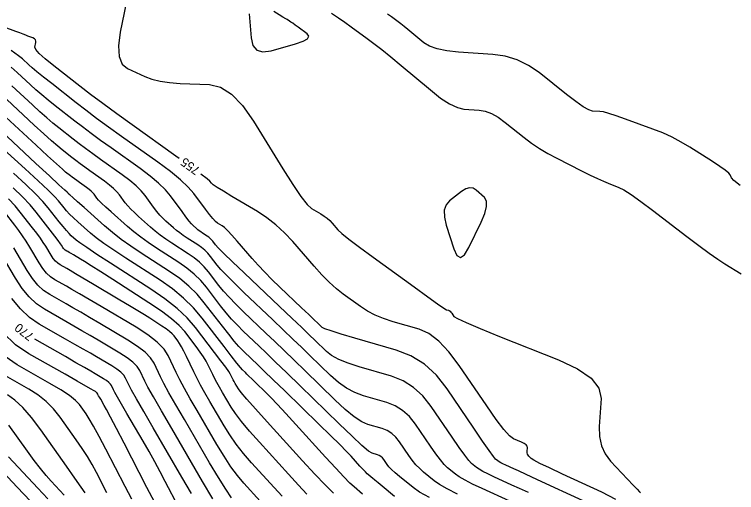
# Model space of a CAD drawing. Extents: x 2082232 to 2083549, y 592624 to 593832.
# Drawn here: x 2082485.4 to 2082542.5, y 593264.6 to 593302.4 of the extents above; entities that cross this region are included whole.
import ezdxf

# ---------------------------------------------------------------- set-up
doc = ezdxf.new("R2010")
doc.units = 0
doc.layers.add('DT_X_Contour_Major', color=7, linetype='Continuous')
doc.layers.add('DT_X_Contour_Minor', color=7, linetype='Continuous')

msp = doc.modelspace()

# ---------------------------------------------------------------- linework, layer by layer
at = {"layer": 'DT_X_Contour_Major'}
for points in [[(2082498.426, 593291.026), (2082498.15, 593291.223), (2082494.703, 593293.681), (2082493.475, 593294.564), (2082492.376, 593295.369), (2082491.407, 593296.095), (2082490.568, 593296.744), (2082488.502, 593298.368), (2082487.828, 593298.918), (2082487.354, 593299.349), (2082487.08, 593299.66), (2082487.006, 593299.852), (2082487.076, 593300.205), (2082487.081, 593300.328), (2082487.044, 593300.431), (2082486.964, 593300.514), (2082486.841, 593300.578), (2082486.458, 593300.722), (2082486.29, 593300.785), (2082486.071, 593300.867), (2082485.803, 593300.968), (2082485.485, 593301.087), (2082484.572, 593301.429)], [(2082518.213, 593264.177), (2082517.44, 593264.621), (2082516.917, 593264.985), (2082515.858, 593265.851), (2082515.498, 593266.154), (2082515.212, 593266.412), (2082515.001, 593266.625), (2082514.865, 593266.794), (2082514.6, 593267.186), (2082514.494, 593267.319), (2082514.374, 593267.428), (2082514.241, 593267.511), (2082514.094, 593267.568), (2082513.685, 593267.687), (2082513.406, 593267.867), (2082512.877, 593268.316), (2082512.098, 593269.036), (2082511.068, 593270.024), (2082507.99, 593273.021), (2082506.921, 593274.061), (2082506.023, 593274.931), (2082505.296, 593275.633), (2082504.74, 593276.165), (2082503.485, 593277.361), (2082503.021, 593277.822), (2082502.568, 593278.309), (2082502.128, 593278.821), (2082501.7, 593279.36), (2082500.574, 593280.829), (2082500.121, 593281.365), (2082499.607, 593281.87), (2082499.032, 593282.345), (2082498.395, 593282.79), (2082496.617, 593283.937), (2082495.973, 593284.366), (2082495.376, 593284.796), (2082494.826, 593285.225), (2082494.322, 593285.654), (2082493.041, 593286.797), (2082492.61, 593287.187), (2082492.278, 593287.498), (2082492.045, 593287.731), (2082491.911, 593287.885), (2082491.686, 593288.192), (2082491.585, 593288.312), (2082491.453, 593288.441), (2082491.288, 593288.578), (2082491.092, 593288.726), (2082490.525, 593289.13), (2082490.321, 593289.276), (2082490.135, 593289.413), (2082489.966, 593289.54), (2082489.815, 593289.657), (2082489.435, 593289.956), (2082489.182, 593290.173), (2082488.708, 593290.6), (2082488.014, 593291.238), (2082487.099, 593292.085), (2082484.365, 593294.625)], [(2082532.964, 593264.025), (2082531.839, 593264.619), (2082528.729, 593266.047), (2082527.7, 593266.525), (2082526.945, 593266.888), (2082526.464, 593267.135), (2082526.258, 593267.266), (2082526.072, 593267.464), (2082526.013, 593267.543), (2082525.972, 593267.632), (2082525.951, 593267.732), (2082525.949, 593267.842), (2082525.969, 593268.15), (2082525.945, 593268.263), (2082525.86, 593268.371), (2082525.712, 593268.474), (2082525.502, 593268.573), (2082524.858, 593268.83), (2082524.545, 593269.065), (2082524.089, 593269.577), (2082523.489, 593270.366), (2082522.745, 593271.433), (2082520.571, 593274.647), (2082519.761, 593275.73), (2082518.961, 593276.568), (2082518.172, 593277.16), (2082517.394, 593277.508), (2082515.333, 593278.107), (2082514.592, 593278.351), (2082513.915, 593278.631), (2082513.303, 593278.949), (2082512.756, 593279.303), (2082511.382, 593280.299), (2082510.852, 593280.717), (2082510.293, 593281.224), (2082509.705, 593281.821), (2082509.087, 593282.507), (2082507.402, 593284.456), (2082506.753, 593285.153), (2082506.073, 593285.779), (2082505.36, 593286.336), (2082504.615, 593286.823), (2082502.585, 593288.029), (2082501.913, 593288.433), (2082501.419, 593288.741), (2082501.103, 593288.952), (2082500.965, 593289.067), (2082500.834, 593289.246), (2082500.629, 593289.419), (2082500.128, 593289.796)], [(2082506.56, 593264.294), (2082505.937, 593264.971), (2082504.146, 593266.943), (2082503.506, 593267.68), (2082502.929, 593268.413), (2082502.415, 593269.14), (2082501.964, 593269.863), (2082500.844, 593271.785), (2082500.45, 593272.473), (2082500.106, 593273.095), (2082499.813, 593273.652), (2082499.571, 593274.143), (2082498.991, 593275.365), (2082498.787, 593275.785), (2082498.607, 593276.128), (2082498.453, 593276.394), (2082498.325, 593276.584), (2082498.015, 593276.988), (2082497.869, 593277.149), (2082497.66, 593277.332), (2082497.39, 593277.534), (2082497.059, 593277.758), (2082496.092, 593278.38), (2082495.673, 593278.645), (2082495.14, 593278.974), (2082494.493, 593279.365), (2082493.731, 593279.819), (2082491.55, 593281.114), (2082490.809, 593281.553), (2082490.224, 593281.899), (2082489.795, 593282.151), (2082489.521, 593282.309), (2082488.998, 593282.605), (2082488.807, 593282.736), (2082488.624, 593282.907), (2082488.45, 593283.117), (2082488.286, 593283.366), (2082487.859, 593284.084), (2082487.673, 593284.378), (2082487.437, 593284.719), (2082487.151, 593285.11), (2082486.815, 593285.549), (2082485.85, 593286.785), (2082485.434, 593287.281), (2082484.907, 593287.843)], [(2082498.38, 593263.402), (2082497.318, 593265.457), (2082496.91, 593266.234), (2082496.482, 593267.023), (2082496.033, 593267.826), (2082495.565, 593268.641), (2082494.289, 593270.833), (2082493.863, 593271.567), (2082493.542, 593272.126), (2082493.326, 593272.511), (2082493.216, 593272.721), (2082493.061, 593273.047), (2082492.979, 593273.173), (2082492.848, 593273.306), (2082492.669, 593273.445), (2082492.442, 593273.591), (2082491.771, 593273.989), (2082491.435, 593274.186), (2082490.93, 593274.476), (2082490.257, 593274.861), (2082489.414, 593275.34), (2082486.994, 593276.714)], [(2082489.329, 593264.382), (2082488.301, 593265.473), (2082487.894, 593265.928), (2082487.446, 593266.475), (2082486.956, 593267.114), (2082486.424, 593267.845), (2082484.949, 593269.918)]]:
    msp.add_lwpolyline(points, dxfattribs=at)
at = {"layer": 'DT_X_Contour_Minor'}
for points in [[(2082494.404, 593304.26), (2082493.763, 593301.034), (2082493.618, 593299.946), (2082493.662, 593299.102), (2082493.896, 593298.501), (2082494.32, 593298.144), (2082495.704, 593297.518), (2082496.267, 593297.307), (2082496.918, 593297.147), (2082497.657, 593297.037), (2082498.485, 593296.977), (2082500.809, 593296.884), (2082501.681, 593296.676), (2082502.552, 593296.124), (2082503.422, 593295.228), (2082504.292, 593293.987), (2082506.612, 593290.218), (2082507.407, 593288.961), (2082508.053, 593288.017), (2082508.549, 593287.386), (2082508.895, 593287.068), (2082509.62, 593286.637), (2082509.88, 593286.471), (2082510.115, 593286.294), (2082510.326, 593286.108), (2082510.513, 593285.911), (2082510.978, 593285.373), (2082511.283, 593285.086), (2082511.849, 593284.629), (2082512.675, 593284.002), (2082513.761, 593283.206), (2082517.005, 593280.856), (2082518.078, 593280.082), (2082518.861, 593279.524), (2082519.356, 593279.183), (2082519.561, 593279.057), (2082519.725, 593279.009), (2082519.787, 593278.982), (2082519.849, 593278.935), (2082519.913, 593278.868), (2082519.977, 593278.782), (2082520.15, 593278.527), (2082520.424, 593278.357), (2082521.118, 593278.036), (2082522.232, 593277.565), (2082523.766, 593276.943), (2082528.416, 593275.087), (2082529.934, 593274.373), (2082531.004, 593273.625), (2082531.623, 593272.843), (2082531.793, 593272.027), (2082531.647, 593269.805), (2082531.662, 593269.009), (2082531.816, 593268.287), (2082532.11, 593267.64), (2082532.543, 593267.068), (2082533.883, 593265.642), (2082534.324, 593265.174), (2082534.64, 593264.839), (2082534.831, 593264.637), (2082534.898, 593264.568)], [(2082503.943, 593302.475), (2082504.107, 593300.572), (2082504.252, 593299.973), (2082504.563, 593299.605), (2082505.04, 593299.466), (2082505.683, 593299.557), (2082507.619, 593300.108), (2082508.221, 593300.312), (2082508.575, 593300.513), (2082508.681, 593300.711), (2082508.54, 593300.905), (2082507.833, 593301.417), (2082507.592, 593301.591), (2082507.399, 593301.729), (2082507.254, 593301.831), (2082507.157, 593301.896), (2082506.963, 593302.023)], [(2082506.963, 593302.023), (2082506.843, 593302.097), (2082506.629, 593302.228), (2082506.321, 593302.413), (2082505.918, 593302.653)], [(2082510.465, 593302.54), (2082511.008, 593302.174), (2082511.525, 593301.814), (2082512.018, 593301.463), (2082513.298, 593300.535), (2082513.826, 593300.14), (2082514.45, 593299.651), (2082515.17, 593299.067), (2082515.986, 593298.388), (2082518.289, 593296.453), (2082519.101, 593295.814), (2082519.812, 593295.349), (2082520.421, 593295.058), (2082520.929, 593294.939), (2082522.145, 593294.856), (2082522.616, 593294.772), (2082523.113, 593294.583), (2082523.639, 593294.289), (2082524.192, 593293.89), (2082525.703, 593292.687), (2082526.29, 593292.245), (2082526.919, 593291.824), (2082527.589, 593291.423), (2082528.301, 593291.043), (2082530.254, 593290.055), (2082530.934, 593289.715), (2082531.51, 593289.438), (2082531.982, 593289.222), (2082532.349, 593289.069), (2082533.191, 593288.743), (2082533.594, 593288.538), (2082534.173, 593288.169), (2082534.929, 593287.635), (2082535.86, 593286.936), (2082538.577, 593284.852), (2082539.529, 593284.131), (2082540.346, 593283.531), (2082541.029, 593283.052), (2082541.577, 593282.694), (2082542.861, 593281.901)], [(2082542.801, 593288.888), (2082542.303, 593289.29), (2082542.11, 593289.487), (2082542.003, 593289.737), (2082541.885, 593289.872), (2082541.61, 593290.091), (2082541.18, 593290.393), (2082540.593, 593290.778), (2082538.82, 593291.917), (2082538.138, 593292.327), (2082537.42, 593292.705), (2082536.667, 593293.049), (2082535.878, 593293.361), (2082533.728, 593294.149), (2082532.995, 593294.409), (2082532.41, 593294.597), (2082531.973, 593294.714), (2082531.683, 593294.759), (2082531.108, 593294.783), (2082530.818, 593294.871), (2082530.378, 593295.12), (2082529.789, 593295.528), (2082529.051, 593296.096), (2082526.883, 593297.823), (2082526.045, 593298.398), (2082525.156, 593298.829), (2082524.216, 593299.116), (2082523.225, 593299.257), (2082520.516, 593299.443), (2082519.583, 593299.542), (2082518.815, 593299.697), (2082518.213, 593299.909), (2082517.776, 593300.178), (2082516.832, 593300.971), (2082516.498, 593301.249), (2082516.203, 593301.488), (2082515.947, 593301.689), (2082515.731, 593301.85), (2082515.206, 593302.231), (2082514.898, 593302.444)], [(2082531.01, 593263.647), (2082527.794, 593265.123), (2082526.709, 593265.622), (2082525.864, 593266.01), (2082525.26, 593266.287), (2082524.897, 593266.454), (2082524.249, 593266.751), (2082524.028, 593266.855), (2082523.851, 593266.946), (2082523.717, 593267.023), (2082523.626, 593267.086), (2082523.442, 593267.236), (2082523.283, 593267.432), (2082522.943, 593267.905), (2082522.423, 593268.657), (2082521.723, 593269.687), (2082519.614, 593272.804), (2082518.769, 593273.872), (2082517.815, 593274.736), (2082516.753, 593275.397), (2082515.583, 593275.855), (2082512.316, 593276.805), (2082511.236, 593277.125), (2082510.443, 593277.374), (2082509.939, 593277.551), (2082509.723, 593277.657), (2082509.532, 593277.843), (2082509.388, 593277.981), (2082509.101, 593278.256), (2082508.671, 593278.666), (2082508.097, 593279.213), (2082506.376, 593280.853), (2082505.756, 593281.455), (2082505.185, 593282.033), (2082504.664, 593282.586), (2082504.193, 593283.114), (2082503.003, 593284.49), (2082502.595, 593284.952), (2082502.264, 593285.306), (2082502.008, 593285.552), (2082501.829, 593285.689), (2082501.454, 593285.912), (2082501.288, 593286.044), (2082501.072, 593286.271), (2082500.805, 593286.594), (2082500.488, 593287.012), (2082499.576, 593288.255), (2082499.142, 593288.759), (2082498.525, 593289.339), (2082497.723, 593289.993), (2082496.738, 593290.724), (2082493.867, 593292.771), (2082492.835, 593293.514), (2082491.891, 593294.207), (2082491.036, 593294.849), (2082490.27, 593295.442), (2082488.346, 593296.956), (2082487.69, 593297.475), (2082487.168, 593297.895), (2082486.779, 593298.218), (2082486.524, 593298.443), (2082486.019, 593298.912), (2082485.702, 593299.167), (2082485.131, 593299.581)], [(2082526.047, 593264.572), (2082525.328, 593264.902), (2082524.733, 593265.175), (2082523.315, 593265.826), (2082522.83, 593266.055), (2082522.441, 593266.254), (2082522.147, 593266.423), (2082521.949, 593266.561), (2082521.546, 593266.89), (2082521.337, 593267.112), (2082521.011, 593267.532), (2082520.568, 593268.149), (2082520.008, 593268.964), (2082518.36, 593271.4), (2082517.7, 593272.234), (2082516.955, 593272.909), (2082516.125, 593273.425), (2082515.211, 593273.783), (2082512.658, 593274.525), (2082511.778, 593274.811), (2082511.052, 593275.11), (2082510.479, 593275.422), (2082510.059, 593275.749), (2082509.146, 593276.638), (2082508.716, 593277.054), (2082508.109, 593277.637), (2082507.325, 593278.386), (2082506.365, 593279.302), (2082503.57, 593281.965), (2082502.642, 593282.853), (2082501.954, 593283.519), (2082501.507, 593283.964), (2082501.3, 593284.188), (2082501.07, 593284.489), (2082500.977, 593284.599), (2082500.872, 593284.702), (2082500.754, 593284.8), (2082500.623, 593284.891), (2082500.259, 593285.126), (2082500.127, 593285.214), (2082500.005, 593285.302), (2082499.892, 593285.39), (2082499.789, 593285.478), (2082499.526, 593285.712), (2082499.397, 593285.847), (2082499.207, 593286.077), (2082498.957, 593286.401), (2082498.645, 593286.82), (2082497.732, 593288.064), (2082497.325, 593288.549), (2082496.789, 593289.07), (2082496.123, 593289.629), (2082495.327, 593290.224), (2082493.032, 593291.861), (2082492.206, 593292.454), (2082491.452, 593293.008), (2082490.769, 593293.522), (2082490.156, 593293.996), (2082488.618, 593295.206), (2082488.063, 593295.649), (2082487.553, 593296.072), (2082487.088, 593296.473), (2082486.667, 593296.854), (2082485.605, 593297.84), (2082485.133, 593298.247)], [(2082524.57, 593263.896), (2082522.38, 593264.901), (2082521.633, 593265.255), (2082521.032, 593265.562), (2082520.578, 593265.822), (2082520.272, 593266.036), (2082519.65, 593266.544), (2082519.39, 593266.793), (2082519.078, 593267.159), (2082518.712, 593267.641), (2082518.294, 593268.241), (2082517.107, 593269.995), (2082516.632, 593270.596), (2082516.095, 593271.082), (2082515.497, 593271.454), (2082514.839, 593271.711), (2082513, 593272.246), (2082512.321, 593272.496), (2082511.66, 593272.845), (2082511.018, 593273.293), (2082510.396, 593273.841), (2082508.761, 593275.432), (2082508.117, 593276.056), (2082507.413, 593276.735), (2082506.649, 593277.468), (2082505.823, 593278.256), (2082503.542, 593280.43), (2082502.768, 593281.176), (2082502.159, 593281.783), (2082501.714, 593282.25), (2082501.434, 593282.579), (2082500.904, 593283.269), (2082500.692, 593283.521), (2082500.45, 593283.758), (2082500.18, 593283.982), (2082499.881, 593284.191), (2082499.045, 593284.729), (2082498.742, 593284.931), (2082498.462, 593285.133), (2082498.203, 593285.335), (2082497.967, 593285.536), (2082497.364, 593286.074), (2082497.135, 593286.294), (2082496.898, 593286.551), (2082496.653, 593286.844), (2082496.4, 593287.175), (2082495.717, 593288.107), (2082495.412, 593288.47), (2082495.01, 593288.86), (2082494.511, 593289.279), (2082493.915, 593289.725), (2082492.196, 593290.95), (2082491.578, 593291.395), (2082491.013, 593291.81), (2082490.501, 593292.195), (2082490.043, 593292.55), (2082488.89, 593293.456), (2082488.436, 593293.824), (2082487.938, 593294.248), (2082487.397, 593294.728), (2082486.811, 593295.264), (2082485.192, 593296.768)], [(2082520.435, 593264.454), (2082519.623, 593264.869), (2082519.009, 593265.221), (2082518.595, 593265.511), (2082517.754, 593266.198), (2082517.444, 593266.473), (2082517.145, 593266.785), (2082516.857, 593267.133), (2082516.579, 593267.518), (2082515.854, 593268.59), (2082515.563, 593268.957), (2082515.235, 593269.255), (2082514.869, 593269.482), (2082514.466, 593269.64), (2082513.343, 593269.967), (2082512.863, 593270.182), (2082512.268, 593270.581), (2082511.558, 593271.164), (2082510.732, 593271.933), (2082508.375, 593274.227), (2082507.519, 593275.059), (2082506.718, 593275.833), (2082505.973, 593276.551), (2082505.282, 593277.211), (2082503.514, 593278.896), (2082502.895, 593279.499), (2082502.364, 593280.046), (2082501.921, 593280.536), (2082501.567, 593280.969), (2082500.739, 593282.049), (2082500.406, 593282.443), (2082500.028, 593282.814), (2082499.606, 593283.164), (2082499.138, 593283.491), (2082497.831, 593284.333), (2082497.358, 593284.649), (2082496.919, 593284.964), (2082496.515, 593285.28), (2082496.144, 593285.595), (2082495.203, 593286.435), (2082494.873, 593286.74), (2082494.588, 593287.024), (2082494.349, 593287.288), (2082494.156, 593287.53), (2082493.701, 593288.149), (2082493.499, 593288.391), (2082493.232, 593288.65), (2082492.9, 593288.929), (2082492.503, 593289.225), (2082491.36, 593290.04), (2082490.95, 593290.336), (2082490.574, 593290.611), (2082490.234, 593290.867), (2082489.929, 593291.103), (2082489.163, 593291.706), (2082488.809, 593291.998), (2082488.323, 593292.424), (2082487.705, 593292.983), (2082486.955, 593293.675), (2082484.778, 593295.697)], [(2082515.463, 593264.278), (2082514.482, 593265.08), (2082514.151, 593265.351), (2082513.892, 593265.563), (2082513.707, 593265.715), (2082513.596, 593265.808), (2082513.396, 593265.976), (2082513.297, 593266.067), (2082513.152, 593266.214), (2082512.96, 593266.418), (2082512.721, 593266.679), (2082512.021, 593267.449), (2082511.665, 593267.825), (2082511.122, 593268.375), (2082510.392, 593269.098), (2082509.474, 593269.996), (2082506.777, 593272.621), (2082505.858, 593273.516), (2082505.121, 593274.23), (2082504.568, 593274.765), (2082504.199, 593275.12), (2082503.457, 593275.826), (2082503.147, 593276.145), (2082502.773, 593276.572), (2082502.335, 593277.107), (2082501.833, 593277.75), (2082500.408, 593279.609), (2082499.836, 593280.287), (2082499.185, 593280.926), (2082498.458, 593281.527), (2082497.653, 593282.09), (2082495.403, 593283.54), (2082494.59, 593284.083), (2082493.837, 593284.624), (2082493.144, 593285.164), (2082492.512, 593285.702), (2082490.906, 593287.135), (2082490.379, 593287.606), (2082490.002, 593287.943), (2082489.774, 593288.146), (2082489.697, 593288.216), (2082489.69, 593288.225), (2082489.684, 593288.231), (2082489.672, 593288.243), (2082489.653, 593288.26), (2082489.628, 593288.283), (2082489.554, 593288.351), (2082489.379, 593288.512), (2082488.91, 593288.947), (2082488.148, 593289.655), (2082487.093, 593290.635), (2082483.887, 593293.613)], [(2082512.927, 593264.466), (2082512.257, 593265.028), (2082511.927, 593265.333), (2082511.441, 593265.827), (2082510.798, 593266.51), (2082509.998, 593267.382), (2082507.657, 593269.96), (2082506.85, 593270.844), (2082506.184, 593271.562), (2082505.661, 593272.113), (2082505.279, 593272.499), (2082504.45, 593273.306), (2082504.167, 593273.581), (2082503.941, 593273.801), (2082503.771, 593273.965), (2082503.657, 593274.075), (2082503.429, 593274.292), (2082503.274, 593274.468), (2082502.978, 593274.835), (2082502.542, 593275.393), (2082501.966, 593276.141), (2082500.243, 593278.389), (2082499.55, 593279.208), (2082498.764, 593279.982), (2082497.884, 593280.709), (2082496.91, 593281.39), (2082494.189, 593283.144), (2082493.249, 593283.761), (2082492.471, 593284.298), (2082491.853, 593284.754), (2082491.397, 593285.129), (2082490.396, 593286.023), (2082490.047, 593286.343), (2082489.75, 593286.631), (2082489.506, 593286.889), (2082489.315, 593287.116), (2082488.875, 593287.679), (2082488.586, 593287.995), (2082488.047, 593288.522), (2082487.26, 593289.258), (2082486.225, 593290.204), (2082483.131, 593293.007)], [(2082510.613, 593264.538), (2082509.953, 593265.194), (2082509.139, 593266.049), (2082508.169, 593267.102), (2082505.377, 593270.176), (2082504.45, 593271.204), (2082503.761, 593271.984), (2082503.311, 593272.514), (2082503.101, 593272.795), (2082502.857, 593273.213), (2082502.771, 593273.363), (2082502.697, 593273.498), (2082502.633, 593273.619), (2082502.58, 593273.726), (2082502.454, 593273.992), (2082502.341, 593274.172), (2082502.098, 593274.513), (2082501.724, 593275.015), (2082501.22, 593275.678), (2082499.701, 593277.66), (2082499.053, 593278.407), (2082498.248, 593279.161), (2082497.286, 593279.922), (2082496.167, 593280.69), (2082492.975, 593282.747), (2082491.909, 593283.439), (2082491.105, 593283.971), (2082490.563, 593284.343), (2082490.283, 593284.556), (2082489.885, 593284.911), (2082489.714, 593285.08), (2082489.498, 593285.32), (2082489.238, 593285.632), (2082488.933, 593286.015), (2082488.06, 593287.133), (2082487.644, 593287.618), (2082487.049, 593288.233), (2082486.276, 593288.98), (2082485.324, 593289.857)], [(2082508.523, 593264.466), (2082507.85, 593265.171), (2082507.053, 593266.037), (2082504.762, 593268.56), (2082503.978, 593269.442), (2082503.345, 593270.198), (2082502.863, 593270.827), (2082502.532, 593271.329), (2082501.851, 593272.499), (2082501.611, 593272.918), (2082501.401, 593273.297), (2082501.223, 593273.636), (2082501.075, 593273.935), (2082500.723, 593274.678), (2082500.564, 593274.978), (2082500.353, 593275.321), (2082500.089, 593275.705), (2082499.772, 593276.131), (2082498.858, 593277.324), (2082498.424, 593277.802), (2082497.809, 593278.34), (2082497.011, 593278.939), (2082496.031, 593279.599), (2082493.175, 593281.439), (2082492.212, 593282.059), (2082491.464, 593282.537), (2082490.932, 593282.873), (2082490.616, 593283.068), (2082490.06, 593283.398), (2082489.871, 593283.51), (2082489.722, 593283.598), (2082489.612, 593283.662), (2082489.543, 593283.702), (2082489.409, 593283.778), (2082489.36, 593283.811), (2082489.314, 593283.855), (2082489.269, 593283.908), (2082489.227, 593283.972), (2082489.119, 593284.155), (2082489.031, 593284.282), (2082488.85, 593284.524), (2082488.574, 593284.883), (2082488.206, 593285.357), (2082487.097, 593286.777), (2082486.619, 593287.347), (2082486.013, 593287.993), (2082485.282, 593288.714)], [(2082522.301, 593285.988), (2082522.592, 593286.676), (2082522.732, 593287.231), (2082522.72, 593287.65), (2082522.558, 593287.936), (2082521.923, 593288.519), (2082521.67, 593288.676), (2082521.39, 593288.71), (2082521.081, 593288.622), (2082520.744, 593288.411), (2082519.807, 593287.685), (2082519.528, 593287.359), (2082519.392, 593286.925), (2082519.399, 593286.385), (2082519.55, 593285.737), (2082520.145, 593283.866), (2082520.386, 593283.347), (2082520.663, 593283.192), (2082520.975, 593283.401), (2082521.324, 593283.974), (2082522.301, 593285.988)], [(2082504.822, 593263.905), (2082503.531, 593265.326), (2082503.034, 593265.918), (2082502.513, 593266.627), (2082501.966, 593267.454), (2082501.395, 593268.398), (2082499.838, 593271.071), (2082499.297, 593272.011), (2082498.843, 593272.827), (2082498.475, 593273.517), (2082498.193, 593274.083), (2082497.557, 593275.426), (2082497.219, 593275.943), (2082496.682, 593276.488), (2082495.946, 593277.06), (2082495.011, 593277.661), (2082492.253, 593279.298), (2082491.305, 593279.86), (2082490.53, 593280.316), (2082489.929, 593280.668), (2082489.5, 593280.915), (2082488.587, 593281.433), (2082488.253, 593281.662), (2082487.934, 593281.959), (2082487.631, 593282.325), (2082487.344, 593282.761), (2082486.599, 593284.013), (2082486.316, 593284.473), (2082486.025, 593284.915), (2082485.728, 593285.337), (2082485.424, 593285.741), (2082484.603, 593286.793)], [(2082501.07, 593264.08), (2082500.258, 593265.466), (2082497.826, 593269.643), (2082497.009, 593271.053), (2082496.383, 593272.149), (2082495.948, 593272.932), (2082495.704, 593273.402), (2082495.309, 593274.236), (2082495.099, 593274.558), (2082494.765, 593274.897), (2082494.307, 593275.253), (2082493.726, 593275.626), (2082492.012, 593276.644), (2082491.37, 593277.023), (2082490.73, 593277.396), (2082490.093, 593277.765), (2082489.457, 593278.127), (2082487.765, 593279.088), (2082487.145, 593279.512), (2082486.554, 593280.063), (2082485.993, 593280.742), (2082485.46, 593281.549), (2082484.078, 593283.871)], [(2082502.563, 593264.156), (2082502.097, 593264.842), (2082501.518, 593265.767), (2082500.827, 593266.932), (2082498.832, 593270.357), (2082498.153, 593271.532), (2082497.613, 593272.488), (2082497.212, 593273.225), (2082496.949, 593273.743), (2082496.433, 593274.831), (2082496.159, 593275.25), (2082495.723, 593275.692), (2082495.127, 593276.156), (2082494.369, 593276.643), (2082492.132, 593277.971), (2082491.337, 593278.441), (2082490.63, 593278.856), (2082490.011, 593279.216), (2082489.478, 593279.521), (2082488.176, 593280.26), (2082487.699, 593280.587), (2082487.244, 593281.011), (2082486.812, 593281.534), (2082486.402, 593282.155), (2082485.338, 593283.942)], [(2082499.395, 593264.502), (2082498.636, 593265.809), (2082496.368, 593269.704), (2082495.611, 593271.01), (2082495.04, 593272.005), (2082494.657, 593272.688), (2082494.46, 593273.061), (2082494.185, 593273.642), (2082494.039, 593273.866), (2082493.806, 593274.101), (2082493.488, 593274.349), (2082493.084, 593274.608), (2082491.891, 593275.317), (2082491.402, 593275.604), (2082490.83, 593275.936), (2082490.175, 593276.313), (2082489.436, 593276.734), (2082487.354, 593277.915), (2082486.591, 593278.437), (2082485.865, 593279.115), (2082485.173, 593279.951)], [(2082496.491, 593263.804), (2082495.872, 593264.982), (2082494.063, 593268.483), (2082493.456, 593269.654), (2082492.992, 593270.543), (2082492.671, 593271.15), (2082492.493, 593271.474), (2082492.21, 593271.961), (2082492.115, 593272.124), (2082492.044, 593272.248), (2082491.996, 593272.334), (2082491.971, 593272.38), (2082491.937, 593272.453), (2082491.919, 593272.481), (2082491.89, 593272.51), (2082491.85, 593272.541), (2082491.799, 593272.574), (2082491.65, 593272.662), (2082491.467, 593272.767), (2082491.03, 593273.016), (2082490.339, 593273.409), (2082489.393, 593273.946), (2082486.532, 593275.57), (2082485.484, 593276.287), (2082484.485, 593277.219)], [(2082494.673, 593264.057), (2082494.135, 593265.069), (2082492.607, 593268.026), (2082492.081, 593269.031), (2082491.647, 593269.83), (2082491.307, 593270.422), (2082491.059, 593270.808), (2082490.523, 593271.562), (2082490.227, 593271.878), (2082489.739, 593272.26), (2082489.06, 593272.708), (2082488.19, 593273.223), (2082485.615, 593274.685), (2082484.657, 593275.354)], [(2082492.707, 593264.559), (2082491.872, 593266.175), (2082491.537, 593266.79), (2082491.161, 593267.423), (2082490.742, 593268.074), (2082490.28, 593268.744), (2082488.993, 593270.552), (2082488.477, 593271.2), (2082487.891, 593271.785), (2082487.237, 593272.308), (2082486.514, 593272.769), (2082484.495, 593273.915)], [(2082490.994, 593264.549), (2082490.674, 593265.017), (2082490.176, 593265.727), (2082489.501, 593266.679), (2082487.464, 593269.543), (2082486.727, 593270.522), (2082486.043, 593271.31), (2082485.414, 593271.907), (2082484.838, 593272.314)], [(2082486.645, 593263.908), (2082485.614, 593265.003), (2082482.603, 593268.198)], [(2082488.034, 593264.095), (2082487.245, 593264.934), (2082484.922, 593267.397)]]:
    msp.add_lwpolyline(points, dxfattribs=at)

# ---------------------------------------------------------------- texts
at = {"layer": 'DT_X_Contour_Major'}
for s, rotation, p in [('755', 144.163, (2082500.125, 593290.235)), ('770', 141.8675, (2082486.982, 593277.074))]:
    msp.add_text(s, height=0.7, rotation=rotation, dxfattribs=at).set_placement(p)

doc.saveas('drawing.dxf')
